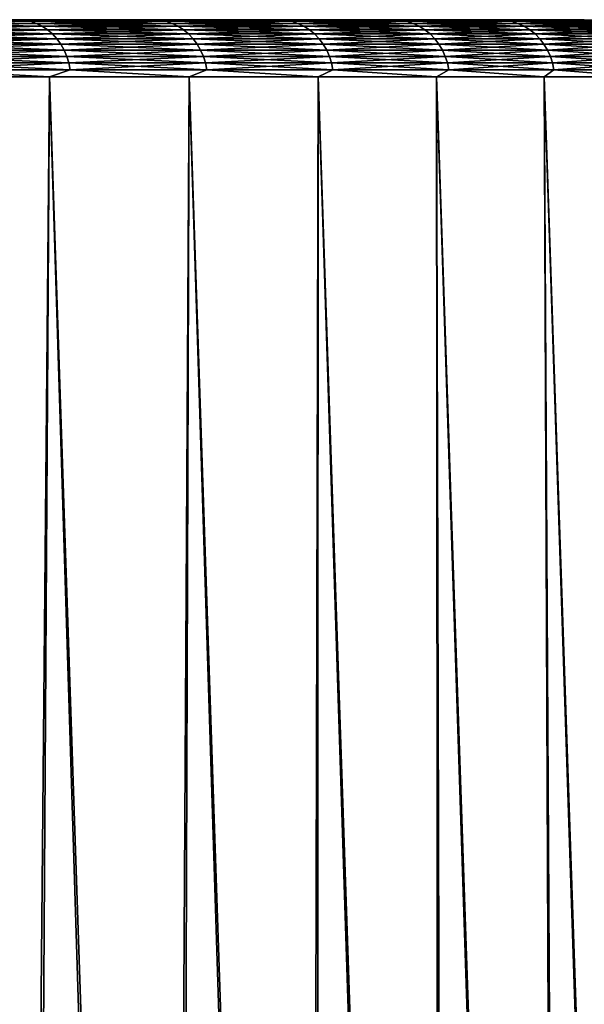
# Model space of a CAD drawing. Header units: millimetres. Extents: x -46 to 46, y -9 to 3208.
# Tile 330 of 401: x 40 to 43, y 6 to 11. Entities that reach past the tile are written whole.
import ezdxf

# ---------------------------------------------------------------- set-up
doc = ezdxf.new("R2010")
doc.units = ezdxf.units.MM
doc.header["$LTSCALE"] = 65.185185
for name, color, linetype in [('3', 7, 'CONTINUOUS'), ('4', 7, 'CONTINUOUS'), ('5', 7, 'CONTINUOUS'), ('6', 7, 'CONTINUOUS')]:
    doc.layers.add(name, color=color, linetype=linetype)

msp = doc.modelspace()

# ---------------------------------------------------------------- linework, layer by layer
at = {"layer": '3', "color": 7, "linetype": 'CONTINUOUS'}
for points in [[(40.1411, 10.7105, -20.3617), (39.9663, -8.4826, -22.1222), (39.3799, 10.7105, -21.7976), (40.1411, 10.7105, -20.3617)], [(40.7389, -8.4826, -20.6649), (39.9663, -8.4826, -22.1222), (40.1411, 10.7105, -20.3617), (40.7389, -8.4826, -20.6649)], [(40.8501, 10.7105, -18.8993), (40.7389, -8.4826, -20.6649), (40.1411, 10.7105, -20.3617), (40.8501, 10.7105, -18.8993)], [(41.4584, -8.4826, -19.1807), (40.7389, -8.4826, -20.6649), (40.8501, 10.7105, -18.8993), (41.4584, -8.4826, -19.1807)], [(41.5057, 10.7105, -17.4121), (41.4584, -8.4826, -19.1807), (40.8501, 10.7105, -18.8993), (41.5057, 10.7105, -17.4121)], [(42.1238, -8.4826, -17.6714), (41.4584, -8.4826, -19.1807), (41.5057, 10.7105, -17.4121), (42.1238, -8.4826, -17.6714)], [(42.1073, 10.7105, -15.9023), (42.1238, -8.4826, -17.6714), (41.5057, 10.7105, -17.4121), (42.1073, 10.7105, -15.9023)], [(42.7343, -8.4826, -16.1391), (42.1238, -8.4826, -17.6714), (42.1073, 10.7105, -15.9023), (42.7343, -8.4826, -16.1391)], [(42.654, 10.7105, -14.3718), (42.7343, -8.4826, -16.1391), (42.1073, 10.7105, -15.9023), (42.654, 10.7105, -14.3718)], [(43.2891, -8.4826, -14.5858), (42.7343, -8.4826, -16.1391), (42.654, 10.7105, -14.3718), (43.2891, -8.4826, -14.5858)], [(43.145, 10.7105, -12.8225), (43.2891, -8.4826, -14.5858), (42.654, 10.7105, -14.3718), (43.145, 10.7105, -12.8225)]]:
    msp.add_3dface(points, dxfattribs=at)
at = {"layer": '4', "color": 7, "linetype": 'CONTINUOUS'}
for points in [[(40.0201, -8.4826, 22.0246), (39.3799, 10.7105, 21.7976), (39.2032, -8.4826, 23.4478), (40.0201, -8.4826, 22.0246)], [(40.1411, 10.7105, 20.3617), (39.3799, 10.7105, 21.7976), (40.0201, -8.4826, 22.0246), (40.1411, 10.7105, 20.3617)], [(40.7854, -8.4826, 20.5729), (40.1411, 10.7105, 20.3617), (40.0201, -8.4826, 22.0246), (40.7854, -8.4826, 20.5729)], [(40.8501, 10.7105, 18.8993), (40.1411, 10.7105, 20.3617), (40.7854, -8.4826, 20.5729), (40.8501, 10.7105, 18.8993)], [(41.498, -8.4826, 19.0947), (40.8501, 10.7105, 18.8993), (40.7854, -8.4826, 20.5729), (41.498, -8.4826, 19.0947)], [(41.5057, 10.7105, 17.4121), (40.8501, 10.7105, 18.8993), (41.498, -8.4826, 19.0947), (41.5057, 10.7105, 17.4121)], [(42.1571, -8.4826, 17.5919), (41.5057, 10.7105, 17.4121), (41.498, -8.4826, 19.0947), (42.1571, -8.4826, 17.5919)], [(42.1073, 10.7105, 15.9023), (41.5057, 10.7105, 17.4121), (42.1571, -8.4826, 17.5919), (42.1073, 10.7105, 15.9023)], [(42.654, 10.7105, 14.3718), (42.1073, 10.7105, 15.9023), (42.7617, -8.4826, 16.0664), (42.654, 10.7105, 14.3718)], [(42.7617, -8.4826, 16.0664), (42.1073, 10.7105, 15.9023), (42.1571, -8.4826, 17.5919), (42.7617, -8.4826, 16.0664)], [(43.145, 10.7105, 12.8225), (42.654, 10.7105, 14.3718), (43.3112, -8.4826, 14.5201), (43.145, 10.7105, 12.8225)], [(43.3112, -8.4826, 14.5201), (42.654, 10.7105, 14.3718), (42.7617, -8.4826, 16.0664), (43.3112, -8.4826, 14.5201)]]:
    msp.add_3dface(points, dxfattribs=at)
at = {"layer": '5', "color": 7, "linetype": 'CONTINUOUS'}
for points in [[(40.0123, 10.998, 20.0288), (39.8739, 11, 20.2258), (39.272, 10.998, 21.4441), (40.0123, 10.998, 20.0288)], [(40.5781, 11, 18.7731), (39.8739, 11, 20.2258), (40.0123, 10.998, 20.0288), (40.5781, 11, 18.7731)], [(40.7017, 10.998, 18.5879), (40.5781, 11, 18.7731), (40.0123, 10.998, 20.0288), (40.7017, 10.998, 18.5879)], [(41.2294, 11, 17.2958), (40.5781, 11, 18.7731), (40.7017, 10.998, 18.5879), (41.2294, 11, 17.2958)], [(41.3392, 10.998, 17.1233), (41.2294, 11, 17.2958), (40.7017, 10.998, 18.5879), (41.3392, 10.998, 17.1233)], [(41.827, 11, 15.7961), (41.2294, 11, 17.2958), (41.3392, 10.998, 17.1233), (41.827, 11, 15.7961)], [(41.9241, 10.998, 15.6369), (41.827, 11, 15.7961), (41.3392, 10.998, 17.1233), (41.9241, 10.998, 15.6369)], [(42.37, 11, 14.2757), (41.827, 11, 15.7961), (41.9241, 10.998, 15.6369), (42.37, 11, 14.2757)], [(42.4555, 10.998, 14.1305), (42.37, 11, 14.2757), (41.9241, 10.998, 15.6369), (42.4555, 10.998, 14.1305)], [(42.8577, 11, 12.7367), (42.37, 11, 14.2757), (42.4555, 10.998, 14.1305), (42.8577, 11, 12.7367)], [(42.9328, 10.998, 12.6062), (42.8577, 11, 12.7367), (42.4555, 10.998, 14.1305), (42.9328, 10.998, 12.6062)], [(40.0123, 10.998, 20.0288), (39.272, 10.998, 21.4441), (40.0436, 10.9917, 20.0444), (40.0123, 10.998, 20.0288)], [(40.0436, 10.9917, 20.0444), (39.272, 10.998, 21.4441), (39.3026, 10.9917, 21.4609), (40.0436, 10.9917, 20.0444)], [(40.0436, 10.9917, 20.0444), (39.3026, 10.9917, 21.4609), (40.0739, 10.9815, 20.0596), (40.0436, 10.9917, 20.0444)], [(40.0739, 10.9815, 20.0596), (39.3026, 10.9917, 21.4609), (39.3324, 10.9815, 21.4771), (40.0739, 10.9815, 20.0596)], [(40.0739, 10.9815, 20.0596), (39.3324, 10.9815, 21.4771), (40.103, 10.9672, 20.0741), (40.0739, 10.9815, 20.0596)], [(40.103, 10.9672, 20.0741), (39.3324, 10.9815, 21.4771), (39.3609, 10.9672, 21.4927), (40.103, 10.9672, 20.0741)], [(40.103, 10.9672, 20.0741), (39.3609, 10.9672, 21.4927), (40.1303, 10.9493, 20.0878), (40.103, 10.9672, 20.0741)], [(40.1303, 10.9493, 20.0878), (39.3609, 10.9672, 21.4927), (39.3878, 10.9493, 21.5073), (40.1303, 10.9493, 20.0878)], [(40.7017, 10.998, 18.5879), (40.0123, 10.998, 20.0288), (40.7335, 10.9917, 18.6024), (40.7017, 10.998, 18.5879)], [(40.7335, 10.9917, 18.6024), (40.0123, 10.998, 20.0288), (40.0436, 10.9917, 20.0444), (40.7335, 10.9917, 18.6024)], [(40.7335, 10.9917, 18.6024), (40.0436, 10.9917, 20.0444), (40.7644, 10.9815, 18.6165), (40.7335, 10.9917, 18.6024)], [(40.7644, 10.9815, 18.6165), (40.0436, 10.9917, 20.0444), (40.0739, 10.9815, 20.0596), (40.7644, 10.9815, 18.6165)], [(40.7644, 10.9815, 18.6165), (40.0739, 10.9815, 20.0596), (40.7939, 10.9672, 18.6299), (40.7644, 10.9815, 18.6165)], [(40.7939, 10.9672, 18.6299), (40.0739, 10.9815, 20.0596), (40.103, 10.9672, 20.0741), (40.7939, 10.9672, 18.6299)], [(40.7939, 10.9672, 18.6299), (40.103, 10.9672, 20.0741), (40.8217, 10.9493, 18.6427), (40.7939, 10.9672, 18.6299)], [(40.8217, 10.9493, 18.6427), (40.103, 10.9672, 20.0741), (40.1303, 10.9493, 20.0878), (40.8217, 10.9493, 18.6427)], [(41.3392, 10.998, 17.1233), (40.7017, 10.998, 18.5879), (41.3715, 10.9917, 17.1366), (41.3392, 10.998, 17.1233)], [(41.3715, 10.9917, 17.1366), (40.7017, 10.998, 18.5879), (40.7335, 10.9917, 18.6024), (41.3715, 10.9917, 17.1366)], [(41.3715, 10.9917, 17.1366), (40.7335, 10.9917, 18.6024), (41.4028, 10.9815, 17.1496), (41.3715, 10.9917, 17.1366)], [(41.4028, 10.9815, 17.1496), (40.7335, 10.9917, 18.6024), (40.7644, 10.9815, 18.6165), (41.4028, 10.9815, 17.1496)], [(41.4028, 10.9815, 17.1496), (40.7644, 10.9815, 18.6165), (41.4329, 10.9672, 17.162), (41.4028, 10.9815, 17.1496)], [(41.4329, 10.9672, 17.162), (40.7644, 10.9815, 18.6165), (40.7939, 10.9672, 18.6299), (41.4329, 10.9672, 17.162)], [(41.4329, 10.9672, 17.162), (40.7939, 10.9672, 18.6299), (41.4611, 10.9493, 17.1738), (41.4329, 10.9672, 17.162)], [(41.4611, 10.9493, 17.1738), (40.7939, 10.9672, 18.6299), (40.8217, 10.9493, 18.6427), (41.4611, 10.9493, 17.1738)], [(41.9241, 10.998, 15.6369), (41.3392, 10.998, 17.1233), (41.9568, 10.9917, 15.6491), (41.9241, 10.998, 15.6369)], [(41.9568, 10.9917, 15.6491), (41.3392, 10.998, 17.1233), (41.3715, 10.9917, 17.1366), (41.9568, 10.9917, 15.6491)], [(41.9568, 10.9917, 15.6491), (41.3715, 10.9917, 17.1366), (41.9886, 10.9815, 15.6609), (41.9568, 10.9917, 15.6491)], [(41.9886, 10.9815, 15.6609), (41.3715, 10.9917, 17.1366), (41.4028, 10.9815, 17.1496), (41.9886, 10.9815, 15.6609)], [(41.9886, 10.9815, 15.6609), (41.4028, 10.9815, 17.1496), (42.019, 10.9672, 15.6723), (41.9886, 10.9815, 15.6609)], [(42.019, 10.9672, 15.6723), (41.4028, 10.9815, 17.1496), (41.4329, 10.9672, 17.162), (42.019, 10.9672, 15.6723)], [(42.019, 10.9672, 15.6723), (41.4329, 10.9672, 17.162), (42.0477, 10.9493, 15.683), (42.019, 10.9672, 15.6723)], [(42.0477, 10.9493, 15.683), (41.4329, 10.9672, 17.162), (41.4611, 10.9493, 17.1738), (42.0477, 10.9493, 15.683)], [(42.4555, 10.998, 14.1305), (41.9241, 10.998, 15.6369), (42.4886, 10.9917, 14.1416), (42.4555, 10.998, 14.1305)], [(42.4886, 10.9917, 14.1416), (41.9241, 10.998, 15.6369), (41.9568, 10.9917, 15.6491), (42.4886, 10.9917, 14.1416)], [(42.4886, 10.9917, 14.1416), (41.9568, 10.9917, 15.6491), (42.5208, 10.9815, 14.1523), (42.4886, 10.9917, 14.1416)], [(42.5208, 10.9815, 14.1523), (41.9568, 10.9917, 15.6491), (41.9886, 10.9815, 15.6609), (42.5208, 10.9815, 14.1523)], [(42.5208, 10.9815, 14.1523), (41.9886, 10.9815, 15.6609), (42.5516, 10.9672, 14.1625), (42.5208, 10.9815, 14.1523)], [(42.5516, 10.9672, 14.1625), (41.9886, 10.9815, 15.6609), (42.019, 10.9672, 15.6723), (42.5516, 10.9672, 14.1625)], [(42.5516, 10.9672, 14.1625), (42.019, 10.9672, 15.6723), (42.5806, 10.9493, 14.1722), (42.5516, 10.9672, 14.1625)], [(42.5806, 10.9493, 14.1722), (42.019, 10.9672, 15.6723), (42.0477, 10.9493, 15.683), (42.5806, 10.9493, 14.1722)], [(42.9328, 10.998, 12.6062), (42.4555, 10.998, 14.1305), (42.9663, 10.9917, 12.616), (42.9328, 10.998, 12.6062)], [(42.9663, 10.9917, 12.616), (42.4555, 10.998, 14.1305), (42.4886, 10.9917, 14.1416), (42.9663, 10.9917, 12.616)], [(42.9663, 10.9917, 12.616), (42.4886, 10.9917, 14.1416), (42.9988, 10.9815, 12.6256), (42.9663, 10.9917, 12.616)], [(42.9988, 10.9815, 12.6256), (42.4886, 10.9917, 14.1416), (42.5208, 10.9815, 14.1523), (42.9988, 10.9815, 12.6256)], [(42.9988, 10.9815, 12.6256), (42.5208, 10.9815, 14.1523), (43.03, 10.9672, 12.6347), (42.9988, 10.9815, 12.6256)], [(43.03, 10.9672, 12.6347), (42.5208, 10.9815, 14.1523), (42.5516, 10.9672, 14.1625), (43.03, 10.9672, 12.6347)], [(43.03, 10.9672, 12.6347), (42.5516, 10.9672, 14.1625), (43.0593, 10.9493, 12.6434), (43.03, 10.9672, 12.6347)], [(43.0593, 10.9493, 12.6434), (42.5516, 10.9672, 14.1625), (42.5806, 10.9493, 14.1722), (43.0593, 10.9493, 12.6434)], [(40.1303, 10.9493, 20.0878), (39.3878, 10.9493, 21.5073), (40.1556, 10.9279, 20.1004), (40.1303, 10.9493, 20.0878)], [(40.1556, 10.9279, 20.1004), (39.3878, 10.9493, 21.5073), (39.4125, 10.9279, 21.5209), (40.1556, 10.9279, 20.1004)], [(40.1556, 10.9279, 20.1004), (39.4125, 10.9279, 21.5209), (40.1784, 10.9033, 20.1119), (40.1556, 10.9279, 20.1004)], [(40.1784, 10.9033, 20.1119), (39.4125, 10.9279, 21.5209), (39.4349, 10.9033, 21.5331), (40.1784, 10.9033, 20.1119)], [(40.1784, 10.9033, 20.1119), (39.4349, 10.9033, 21.5331), (40.1985, 10.8758, 20.1219), (40.1784, 10.9033, 20.1119)], [(40.1985, 10.8758, 20.1219), (39.4349, 10.9033, 21.5331), (39.4546, 10.8758, 21.5439), (40.1985, 10.8758, 20.1219)], [(40.8217, 10.9493, 18.6427), (40.1303, 10.9493, 20.0878), (40.8474, 10.9279, 18.6544), (40.8217, 10.9493, 18.6427)], [(40.8474, 10.9279, 18.6544), (40.1303, 10.9493, 20.0878), (40.1556, 10.9279, 20.1004), (40.8474, 10.9279, 18.6544)], [(40.8474, 10.9279, 18.6544), (40.1556, 10.9279, 20.1004), (40.8706, 10.9033, 18.665), (40.8474, 10.9279, 18.6544)], [(40.8706, 10.9033, 18.665), (40.1556, 10.9279, 20.1004), (40.1784, 10.9033, 20.1119), (40.8706, 10.9033, 18.665)], [(40.8706, 10.9033, 18.665), (40.1784, 10.9033, 20.1119), (40.891, 10.8758, 18.6743), (40.8706, 10.9033, 18.665)], [(40.891, 10.8758, 18.6743), (40.1784, 10.9033, 20.1119), (40.1985, 10.8758, 20.1219), (40.891, 10.8758, 18.6743)], [(41.4611, 10.9493, 17.1738), (40.8217, 10.9493, 18.6427), (41.4872, 10.9279, 17.1846), (41.4611, 10.9493, 17.1738)], [(41.4872, 10.9279, 17.1846), (40.8217, 10.9493, 18.6427), (40.8474, 10.9279, 18.6544), (41.4872, 10.9279, 17.1846)], [(41.4872, 10.9279, 17.1846), (40.8474, 10.9279, 18.6544), (41.5108, 10.9033, 17.1943), (41.4872, 10.9279, 17.1846)], [(41.5108, 10.9033, 17.1943), (40.8474, 10.9279, 18.6544), (40.8706, 10.9033, 18.665), (41.5108, 10.9033, 17.1943)], [(41.5108, 10.9033, 17.1943), (40.8706, 10.9033, 18.665), (41.5315, 10.8758, 17.2029), (41.5108, 10.9033, 17.1943)], [(41.5315, 10.8758, 17.2029), (40.8706, 10.9033, 18.665), (40.891, 10.8758, 18.6743), (41.5315, 10.8758, 17.2029)], [(42.0477, 10.9493, 15.683), (41.4611, 10.9493, 17.1738), (42.0741, 10.9279, 15.6928), (42.0477, 10.9493, 15.683)], [(42.0741, 10.9279, 15.6928), (41.4611, 10.9493, 17.1738), (41.4872, 10.9279, 17.1846), (42.0741, 10.9279, 15.6928)], [(42.0741, 10.9279, 15.6928), (41.4872, 10.9279, 17.1846), (42.098, 10.9033, 15.7018), (42.0741, 10.9279, 15.6928)], [(42.098, 10.9033, 15.7018), (41.4872, 10.9279, 17.1846), (41.5108, 10.9033, 17.1943), (42.098, 10.9033, 15.7018)], [(42.098, 10.9033, 15.7018), (41.5108, 10.9033, 17.1943), (42.1191, 10.8758, 15.7096), (42.098, 10.9033, 15.7018)], [(42.1191, 10.8758, 15.7096), (41.5108, 10.9033, 17.1943), (41.5315, 10.8758, 17.2029), (42.1191, 10.8758, 15.7096)], [(42.5806, 10.9493, 14.1722), (42.0477, 10.9493, 15.683), (42.6074, 10.9279, 14.1811), (42.5806, 10.9493, 14.1722)], [(42.6074, 10.9279, 14.1811), (42.0477, 10.9493, 15.683), (42.0741, 10.9279, 15.6928), (42.6074, 10.9279, 14.1811)], [(42.6074, 10.9279, 14.1811), (42.0741, 10.9279, 15.6928), (42.6316, 10.9033, 14.1892), (42.6074, 10.9279, 14.1811)], [(42.6316, 10.9033, 14.1892), (42.0741, 10.9279, 15.6928), (42.098, 10.9033, 15.7018), (42.6316, 10.9033, 14.1892)], [(42.6316, 10.9033, 14.1892), (42.098, 10.9033, 15.7018), (42.6529, 10.8758, 14.1963), (42.6316, 10.9033, 14.1892)], [(42.6529, 10.8758, 14.1963), (42.098, 10.9033, 15.7018), (42.1191, 10.8758, 15.7096), (42.6529, 10.8758, 14.1963)], [(43.0593, 10.9493, 12.6434), (42.5806, 10.9493, 14.1722), (43.0864, 10.9279, 12.6513), (43.0593, 10.9493, 12.6434)], [(43.0864, 10.9279, 12.6513), (42.5806, 10.9493, 14.1722), (42.6074, 10.9279, 14.1811), (43.0864, 10.9279, 12.6513)], [(43.0864, 10.9279, 12.6513), (42.6074, 10.9279, 14.1811), (43.1109, 10.9033, 12.6585), (43.0864, 10.9279, 12.6513)], [(43.1109, 10.9033, 12.6585), (42.6074, 10.9279, 14.1811), (42.6316, 10.9033, 14.1892), (43.1109, 10.9033, 12.6585)], [(43.1109, 10.9033, 12.6585), (42.6316, 10.9033, 14.1892), (43.1325, 10.8758, 12.6648), (43.1109, 10.9033, 12.6585)], [(43.1325, 10.8758, 12.6648), (42.6316, 10.9033, 14.1892), (42.6529, 10.8758, 14.1963), (43.1325, 10.8758, 12.6648)], [(40.1985, 10.8758, 20.1219), (39.4546, 10.8758, 21.5439), (40.2155, 10.8459, 20.1304), (40.1985, 10.8758, 20.1219)], [(40.2155, 10.8459, 20.1304), (39.4546, 10.8758, 21.5439), (39.4714, 10.8459, 21.553), (40.2155, 10.8459, 20.1304)], [(40.891, 10.8758, 18.6743), (40.1985, 10.8758, 20.1219), (40.9084, 10.8459, 18.6822), (40.891, 10.8758, 18.6743)], [(40.9084, 10.8459, 18.6822), (40.1985, 10.8758, 20.1219), (40.2155, 10.8459, 20.1304), (40.9084, 10.8459, 18.6822)], [(41.5315, 10.8758, 17.2029), (40.891, 10.8758, 18.6743), (41.5491, 10.8459, 17.2102), (41.5315, 10.8758, 17.2029)], [(41.5491, 10.8459, 17.2102), (40.891, 10.8758, 18.6743), (40.9084, 10.8459, 18.6822), (41.5491, 10.8459, 17.2102)], [(42.1191, 10.8758, 15.7096), (41.5315, 10.8758, 17.2029), (42.1369, 10.8459, 15.7163), (42.1191, 10.8758, 15.7096)], [(42.1369, 10.8459, 15.7163), (41.5315, 10.8758, 17.2029), (41.5491, 10.8459, 17.2102), (42.1369, 10.8459, 15.7163)], [(42.6529, 10.8758, 14.1963), (42.1191, 10.8758, 15.7096), (42.671, 10.8459, 14.2023), (42.6529, 10.8758, 14.1963)], [(42.671, 10.8459, 14.2023), (42.1191, 10.8758, 15.7096), (42.1369, 10.8459, 15.7163), (42.671, 10.8459, 14.2023)], [(43.1325, 10.8758, 12.6648), (42.6529, 10.8758, 14.1963), (43.1507, 10.8459, 12.6702), (43.1325, 10.8758, 12.6648)], [(43.1507, 10.8459, 12.6702), (42.6529, 10.8758, 14.1963), (42.671, 10.8459, 14.2023), (43.1507, 10.8459, 12.6702)], [(40.2155, 10.8459, 20.1304), (39.4714, 10.8459, 21.553), (40.2292, 10.8139, 20.1373), (40.2155, 10.8459, 20.1304)], [(40.2292, 10.8139, 20.1373), (39.4714, 10.8459, 21.553), (39.4849, 10.8139, 21.5604), (40.2292, 10.8139, 20.1373)], [(40.2292, 10.8139, 20.1373), (39.4849, 10.8139, 21.5604), (40.2395, 10.7804, 20.1425), (40.2292, 10.8139, 20.1373)], [(40.2395, 10.7804, 20.1425), (39.4849, 10.8139, 21.5604), (39.495, 10.7804, 21.5659), (40.2395, 10.7804, 20.1425)], [(40.9084, 10.8459, 18.6822), (40.2155, 10.8459, 20.1304), (40.9224, 10.8139, 18.6886), (40.9084, 10.8459, 18.6822)], [(40.9224, 10.8139, 18.6886), (40.2155, 10.8459, 20.1304), (40.2292, 10.8139, 20.1373), (40.9224, 10.8139, 18.6886)], [(40.9224, 10.8139, 18.6886), (40.2292, 10.8139, 20.1373), (40.9328, 10.7804, 18.6934), (40.9224, 10.8139, 18.6886)], [(40.9328, 10.7804, 18.6934), (40.2292, 10.8139, 20.1373), (40.2395, 10.7804, 20.1425), (40.9328, 10.7804, 18.6934)], [(41.5491, 10.8459, 17.2102), (40.9084, 10.8459, 18.6822), (41.5633, 10.8139, 17.2161), (41.5491, 10.8459, 17.2102)], [(41.5633, 10.8139, 17.2161), (40.9084, 10.8459, 18.6822), (40.9224, 10.8139, 18.6886), (41.5633, 10.8139, 17.2161)], [(41.5633, 10.8139, 17.2161), (40.9224, 10.8139, 18.6886), (41.5739, 10.7804, 17.2205), (41.5633, 10.8139, 17.2161)], [(41.5739, 10.7804, 17.2205), (40.9224, 10.8139, 18.6886), (40.9328, 10.7804, 18.6934), (41.5739, 10.7804, 17.2205)], [(42.1369, 10.8459, 15.7163), (41.5491, 10.8459, 17.2102), (42.1513, 10.8139, 15.7216), (42.1369, 10.8459, 15.7163)], [(42.1513, 10.8139, 15.7216), (41.5491, 10.8459, 17.2102), (41.5633, 10.8139, 17.2161), (42.1513, 10.8139, 15.7216)], [(42.1513, 10.8139, 15.7216), (41.5633, 10.8139, 17.2161), (42.1621, 10.7804, 15.7257), (42.1513, 10.8139, 15.7216)], [(42.1621, 10.7804, 15.7257), (41.5633, 10.8139, 17.2161), (41.5739, 10.7804, 17.2205), (42.1621, 10.7804, 15.7257)], [(42.671, 10.8459, 14.2023), (42.1369, 10.8459, 15.7163), (42.6856, 10.8139, 14.2071), (42.671, 10.8459, 14.2023)], [(42.6856, 10.8139, 14.2071), (42.1369, 10.8459, 15.7163), (42.1513, 10.8139, 15.7216), (42.6856, 10.8139, 14.2071)], [(42.6856, 10.8139, 14.2071), (42.1513, 10.8139, 15.7216), (42.6965, 10.7804, 14.2108), (42.6856, 10.8139, 14.2071)], [(42.6965, 10.7804, 14.2108), (42.1513, 10.8139, 15.7216), (42.1621, 10.7804, 15.7257), (42.6965, 10.7804, 14.2108)], [(43.1507, 10.8459, 12.6702), (42.671, 10.8459, 14.2023), (43.1655, 10.8139, 12.6745), (43.1507, 10.8459, 12.6702)], [(43.1655, 10.8139, 12.6745), (42.671, 10.8459, 14.2023), (42.6856, 10.8139, 14.2071), (43.1655, 10.8139, 12.6745)], [(43.1655, 10.8139, 12.6745), (42.6856, 10.8139, 14.2071), (43.1765, 10.7804, 12.6778), (43.1655, 10.8139, 12.6745)], [(43.1765, 10.7804, 12.6778), (42.6856, 10.8139, 14.2071), (42.6965, 10.7804, 14.2108), (43.1765, 10.7804, 12.6778)], [(40.2395, 10.7804, 20.1425), (39.495, 10.7804, 21.5659), (40.2462, 10.7457, 20.1458), (40.2395, 10.7804, 20.1425)], [(40.2462, 10.7457, 20.1458), (39.495, 10.7804, 21.5659), (39.5015, 10.7457, 21.5695), (40.2462, 10.7457, 20.1458)], [(40.9328, 10.7804, 18.6934), (40.2395, 10.7804, 20.1425), (40.9396, 10.7457, 18.6965), (40.9328, 10.7804, 18.6934)], [(40.9396, 10.7457, 18.6965), (40.2395, 10.7804, 20.1425), (40.2462, 10.7457, 20.1458), (40.9396, 10.7457, 18.6965)], [(41.5739, 10.7804, 17.2205), (40.9328, 10.7804, 18.6934), (41.5808, 10.7457, 17.2234), (41.5739, 10.7804, 17.2205)], [(41.5808, 10.7457, 17.2234), (40.9328, 10.7804, 18.6934), (40.9396, 10.7457, 18.6965), (41.5808, 10.7457, 17.2234)], [(42.1621, 10.7804, 15.7257), (41.5739, 10.7804, 17.2205), (42.1691, 10.7457, 15.7283), (42.1621, 10.7804, 15.7257)], [(42.1691, 10.7457, 15.7283), (41.5739, 10.7804, 17.2205), (41.5808, 10.7457, 17.2234), (42.1691, 10.7457, 15.7283)], [(42.6965, 10.7804, 14.2108), (42.1621, 10.7804, 15.7257), (42.7036, 10.7457, 14.2131), (42.6965, 10.7804, 14.2108)], [(42.7036, 10.7457, 14.2131), (42.1621, 10.7804, 15.7257), (42.1691, 10.7457, 15.7283), (42.7036, 10.7457, 14.2131)], [(43.1765, 10.7804, 12.6778), (42.6965, 10.7804, 14.2108), (43.1837, 10.7457, 12.6799), (43.1765, 10.7804, 12.6778)], [(43.1837, 10.7457, 12.6799), (42.6965, 10.7804, 14.2108), (42.7036, 10.7457, 14.2131), (43.1837, 10.7457, 12.6799)], [(39.3799, 10.7105, 21.7976), (40.1411, 10.7105, 20.3617), (39.5015, 10.7457, 21.5695), (39.3799, 10.7105, 21.7976)], [(40.1411, 10.7105, 20.3617), (40.2462, 10.7457, 20.1458), (39.5015, 10.7457, 21.5695), (40.1411, 10.7105, 20.3617)], [(40.1411, 10.7105, 20.3617), (40.8501, 10.7105, 18.8993), (40.2462, 10.7457, 20.1458), (40.1411, 10.7105, 20.3617)], [(40.8501, 10.7105, 18.8993), (40.9396, 10.7457, 18.6965), (40.2462, 10.7457, 20.1458), (40.8501, 10.7105, 18.8993)], [(40.8501, 10.7105, 18.8993), (41.5057, 10.7105, 17.4121), (40.9396, 10.7457, 18.6965), (40.8501, 10.7105, 18.8993)], [(41.5057, 10.7105, 17.4121), (41.5808, 10.7457, 17.2234), (40.9396, 10.7457, 18.6965), (41.5057, 10.7105, 17.4121)], [(41.5057, 10.7105, 17.4121), (42.1073, 10.7105, 15.9023), (41.5808, 10.7457, 17.2234), (41.5057, 10.7105, 17.4121)], [(42.1073, 10.7105, 15.9023), (42.1691, 10.7457, 15.7283), (41.5808, 10.7457, 17.2234), (42.1073, 10.7105, 15.9023)], [(42.1073, 10.7105, 15.9023), (42.654, 10.7105, 14.3718), (42.1691, 10.7457, 15.7283), (42.1073, 10.7105, 15.9023)], [(42.654, 10.7105, 14.3718), (42.7036, 10.7457, 14.2131), (42.1691, 10.7457, 15.7283), (42.654, 10.7105, 14.3718)], [(42.654, 10.7105, 14.3718), (43.145, 10.7105, 12.8225), (42.7036, 10.7457, 14.2131), (42.654, 10.7105, 14.3718)], [(43.145, 10.7105, 12.8225), (43.1837, 10.7457, 12.6799), (42.7036, 10.7457, 14.2131), (43.145, 10.7105, 12.8225)]]:
    msp.add_3dface(points, dxfattribs=at)
at = {"layer": '6', "color": 7, "linetype": 'CONTINUOUS'}
for points in [[(39.272, 10.998, -21.4441), (39.8739, 11, -20.2258), (40.0123, 10.998, -20.0288), (39.272, 10.998, -21.4441)], [(39.8739, 11, -20.2258), (40.5781, 11, -18.7731), (40.0123, 10.998, -20.0288), (39.8739, 11, -20.2258)], [(40.0123, 10.998, -20.0288), (40.5781, 11, -18.7731), (40.7017, 10.998, -18.5879), (40.0123, 10.998, -20.0288)], [(40.5781, 11, -18.7731), (41.2294, 11, -17.2958), (40.7017, 10.998, -18.5879), (40.5781, 11, -18.7731)], [(40.7017, 10.998, -18.5879), (41.2294, 11, -17.2958), (41.3392, 10.998, -17.1233), (40.7017, 10.998, -18.5879)], [(41.2294, 11, -17.2958), (41.827, 11, -15.7961), (41.3392, 10.998, -17.1233), (41.2294, 11, -17.2958)], [(41.3392, 10.998, -17.1233), (41.827, 11, -15.7961), (41.9241, 10.998, -15.6369), (41.3392, 10.998, -17.1233)], [(41.827, 11, -15.7961), (42.37, 11, -14.2757), (41.9241, 10.998, -15.6369), (41.827, 11, -15.7961)], [(41.9241, 10.998, -15.6369), (42.37, 11, -14.2757), (42.4555, 10.998, -14.1305), (41.9241, 10.998, -15.6369)], [(42.37, 11, -14.2757), (42.8577, 11, -12.7367), (42.4555, 10.998, -14.1305), (42.37, 11, -14.2757)], [(42.4555, 10.998, -14.1305), (42.8577, 11, -12.7367), (42.9328, 10.998, -12.6062), (42.4555, 10.998, -14.1305)], [(42.8577, 11, -12.7367), (43.2896, 11, -11.1812), (42.9328, 10.998, -12.6062), (42.8577, 11, -12.7367)], [(39.272, 10.998, -21.4441), (40.0123, 10.998, -20.0288), (39.3026, 10.9917, -21.4609), (39.272, 10.998, -21.4441)], [(39.3026, 10.9917, -21.4609), (40.0123, 10.998, -20.0288), (40.0436, 10.9917, -20.0444), (39.3026, 10.9917, -21.4609)], [(39.3026, 10.9917, -21.4609), (40.0436, 10.9917, -20.0444), (39.3324, 10.9815, -21.4771), (39.3026, 10.9917, -21.4609)], [(39.3324, 10.9815, -21.4771), (40.0436, 10.9917, -20.0444), (40.0739, 10.9815, -20.0596), (39.3324, 10.9815, -21.4771)], [(39.3324, 10.9815, -21.4771), (40.0739, 10.9815, -20.0596), (39.3609, 10.9672, -21.4927), (39.3324, 10.9815, -21.4771)], [(39.3609, 10.9672, -21.4927), (40.0739, 10.9815, -20.0596), (40.103, 10.9672, -20.0741), (39.3609, 10.9672, -21.4927)], [(39.3609, 10.9672, -21.4927), (40.103, 10.9672, -20.0741), (39.3878, 10.9493, -21.5073), (39.3609, 10.9672, -21.4927)], [(39.3878, 10.9493, -21.5073), (40.103, 10.9672, -20.0741), (40.1303, 10.9493, -20.0878), (39.3878, 10.9493, -21.5073)], [(40.0123, 10.998, -20.0288), (40.7017, 10.998, -18.5879), (40.0436, 10.9917, -20.0444), (40.0123, 10.998, -20.0288)], [(40.0436, 10.9917, -20.0444), (40.7017, 10.998, -18.5879), (40.7335, 10.9917, -18.6024), (40.0436, 10.9917, -20.0444)], [(40.0436, 10.9917, -20.0444), (40.7335, 10.9917, -18.6024), (40.0739, 10.9815, -20.0596), (40.0436, 10.9917, -20.0444)], [(40.0739, 10.9815, -20.0596), (40.7335, 10.9917, -18.6024), (40.7644, 10.9815, -18.6165), (40.0739, 10.9815, -20.0596)], [(40.0739, 10.9815, -20.0596), (40.7644, 10.9815, -18.6165), (40.103, 10.9672, -20.0741), (40.0739, 10.9815, -20.0596)], [(40.103, 10.9672, -20.0741), (40.7644, 10.9815, -18.6165), (40.7939, 10.9672, -18.6299), (40.103, 10.9672, -20.0741)], [(40.103, 10.9672, -20.0741), (40.7939, 10.9672, -18.6299), (40.1303, 10.9493, -20.0878), (40.103, 10.9672, -20.0741)], [(40.1303, 10.9493, -20.0878), (40.7939, 10.9672, -18.6299), (40.8217, 10.9493, -18.6427), (40.1303, 10.9493, -20.0878)], [(40.7017, 10.998, -18.5879), (41.3392, 10.998, -17.1233), (40.7335, 10.9917, -18.6024), (40.7017, 10.998, -18.5879)], [(40.7335, 10.9917, -18.6024), (41.3392, 10.998, -17.1233), (41.3715, 10.9917, -17.1366), (40.7335, 10.9917, -18.6024)], [(40.7335, 10.9917, -18.6024), (41.3715, 10.9917, -17.1366), (40.7644, 10.9815, -18.6165), (40.7335, 10.9917, -18.6024)], [(40.7644, 10.9815, -18.6165), (41.3715, 10.9917, -17.1366), (41.4028, 10.9815, -17.1496), (40.7644, 10.9815, -18.6165)], [(40.7644, 10.9815, -18.6165), (41.4028, 10.9815, -17.1496), (40.7939, 10.9672, -18.6299), (40.7644, 10.9815, -18.6165)], [(40.7939, 10.9672, -18.6299), (41.4028, 10.9815, -17.1496), (41.4329, 10.9672, -17.162), (40.7939, 10.9672, -18.6299)], [(40.7939, 10.9672, -18.6299), (41.4329, 10.9672, -17.162), (40.8217, 10.9493, -18.6427), (40.7939, 10.9672, -18.6299)], [(40.8217, 10.9493, -18.6427), (41.4329, 10.9672, -17.162), (41.4611, 10.9493, -17.1738), (40.8217, 10.9493, -18.6427)], [(41.3392, 10.998, -17.1233), (41.9241, 10.998, -15.6369), (41.3715, 10.9917, -17.1366), (41.3392, 10.998, -17.1233)], [(41.3715, 10.9917, -17.1366), (41.9241, 10.998, -15.6369), (41.9568, 10.9917, -15.6491), (41.3715, 10.9917, -17.1366)], [(41.3715, 10.9917, -17.1366), (41.9568, 10.9917, -15.6491), (41.4028, 10.9815, -17.1496), (41.3715, 10.9917, -17.1366)], [(41.4028, 10.9815, -17.1496), (41.9568, 10.9917, -15.6491), (41.9886, 10.9815, -15.6609), (41.4028, 10.9815, -17.1496)], [(41.4028, 10.9815, -17.1496), (41.9886, 10.9815, -15.6609), (41.4329, 10.9672, -17.162), (41.4028, 10.9815, -17.1496)], [(41.4329, 10.9672, -17.162), (41.9886, 10.9815, -15.6609), (42.019, 10.9672, -15.6723), (41.4329, 10.9672, -17.162)], [(41.4329, 10.9672, -17.162), (42.019, 10.9672, -15.6723), (41.4611, 10.9493, -17.1738), (41.4329, 10.9672, -17.162)], [(41.4611, 10.9493, -17.1738), (42.019, 10.9672, -15.6723), (42.0477, 10.9493, -15.683), (41.4611, 10.9493, -17.1738)], [(41.9241, 10.998, -15.6369), (42.4555, 10.998, -14.1305), (41.9568, 10.9917, -15.6491), (41.9241, 10.998, -15.6369)], [(41.9568, 10.9917, -15.6491), (42.4555, 10.998, -14.1305), (42.4886, 10.9917, -14.1416), (41.9568, 10.9917, -15.6491)], [(41.9568, 10.9917, -15.6491), (42.4886, 10.9917, -14.1416), (41.9886, 10.9815, -15.6609), (41.9568, 10.9917, -15.6491)], [(41.9886, 10.9815, -15.6609), (42.4886, 10.9917, -14.1416), (42.5208, 10.9815, -14.1523), (41.9886, 10.9815, -15.6609)], [(41.9886, 10.9815, -15.6609), (42.5208, 10.9815, -14.1523), (42.019, 10.9672, -15.6723), (41.9886, 10.9815, -15.6609)], [(42.019, 10.9672, -15.6723), (42.5208, 10.9815, -14.1523), (42.5516, 10.9672, -14.1625), (42.019, 10.9672, -15.6723)], [(42.019, 10.9672, -15.6723), (42.5516, 10.9672, -14.1625), (42.0477, 10.9493, -15.683), (42.019, 10.9672, -15.6723)], [(42.0477, 10.9493, -15.683), (42.5516, 10.9672, -14.1625), (42.5806, 10.9493, -14.1722), (42.0477, 10.9493, -15.683)], [(42.4555, 10.998, -14.1305), (42.9328, 10.998, -12.6062), (42.4886, 10.9917, -14.1416), (42.4555, 10.998, -14.1305)], [(42.4886, 10.9917, -14.1416), (42.9328, 10.998, -12.6062), (42.9663, 10.9917, -12.616), (42.4886, 10.9917, -14.1416)], [(42.4886, 10.9917, -14.1416), (42.9663, 10.9917, -12.616), (42.5208, 10.9815, -14.1523), (42.4886, 10.9917, -14.1416)], [(42.5208, 10.9815, -14.1523), (42.9663, 10.9917, -12.616), (42.9988, 10.9815, -12.6256), (42.5208, 10.9815, -14.1523)], [(42.5208, 10.9815, -14.1523), (42.9988, 10.9815, -12.6256), (42.5516, 10.9672, -14.1625), (42.5208, 10.9815, -14.1523)], [(42.5516, 10.9672, -14.1625), (42.9988, 10.9815, -12.6256), (43.03, 10.9672, -12.6347), (42.5516, 10.9672, -14.1625)], [(42.5516, 10.9672, -14.1625), (43.03, 10.9672, -12.6347), (42.5806, 10.9493, -14.1722), (42.5516, 10.9672, -14.1625)], [(42.5806, 10.9493, -14.1722), (43.03, 10.9672, -12.6347), (43.0593, 10.9493, -12.6434), (42.5806, 10.9493, -14.1722)], [(39.3878, 10.9493, -21.5073), (40.1303, 10.9493, -20.0878), (39.4125, 10.9279, -21.5209), (39.3878, 10.9493, -21.5073)], [(39.4125, 10.9279, -21.5209), (40.1303, 10.9493, -20.0878), (40.1556, 10.9279, -20.1004), (39.4125, 10.9279, -21.5209)], [(39.4125, 10.9279, -21.5209), (40.1556, 10.9279, -20.1004), (39.4349, 10.9033, -21.5331), (39.4125, 10.9279, -21.5209)], [(39.4349, 10.9033, -21.5331), (40.1556, 10.9279, -20.1004), (40.1784, 10.9033, -20.1119), (39.4349, 10.9033, -21.5331)], [(39.4349, 10.9033, -21.5331), (40.1784, 10.9033, -20.1119), (39.4546, 10.8758, -21.5439), (39.4349, 10.9033, -21.5331)], [(39.4546, 10.8758, -21.5439), (40.1784, 10.9033, -20.1119), (40.1985, 10.8758, -20.1219), (39.4546, 10.8758, -21.5439)], [(40.1303, 10.9493, -20.0878), (40.8217, 10.9493, -18.6427), (40.1556, 10.9279, -20.1004), (40.1303, 10.9493, -20.0878)], [(40.1556, 10.9279, -20.1004), (40.8217, 10.9493, -18.6427), (40.8474, 10.9279, -18.6544), (40.1556, 10.9279, -20.1004)], [(40.1556, 10.9279, -20.1004), (40.8474, 10.9279, -18.6544), (40.1784, 10.9033, -20.1119), (40.1556, 10.9279, -20.1004)], [(40.1784, 10.9033, -20.1119), (40.8474, 10.9279, -18.6544), (40.8706, 10.9033, -18.665), (40.1784, 10.9033, -20.1119)], [(40.1784, 10.9033, -20.1119), (40.8706, 10.9033, -18.665), (40.1985, 10.8758, -20.1219), (40.1784, 10.9033, -20.1119)], [(40.1985, 10.8758, -20.1219), (40.8706, 10.9033, -18.665), (40.891, 10.8758, -18.6743), (40.1985, 10.8758, -20.1219)], [(40.8217, 10.9493, -18.6427), (41.4611, 10.9493, -17.1738), (40.8474, 10.9279, -18.6544), (40.8217, 10.9493, -18.6427)], [(40.8474, 10.9279, -18.6544), (41.4611, 10.9493, -17.1738), (41.4872, 10.9279, -17.1846), (40.8474, 10.9279, -18.6544)], [(40.8474, 10.9279, -18.6544), (41.4872, 10.9279, -17.1846), (40.8706, 10.9033, -18.665), (40.8474, 10.9279, -18.6544)], [(40.8706, 10.9033, -18.665), (41.4872, 10.9279, -17.1846), (41.5108, 10.9033, -17.1943), (40.8706, 10.9033, -18.665)], [(40.8706, 10.9033, -18.665), (41.5108, 10.9033, -17.1943), (40.891, 10.8758, -18.6743), (40.8706, 10.9033, -18.665)], [(40.891, 10.8758, -18.6743), (41.5108, 10.9033, -17.1943), (41.5315, 10.8758, -17.2029), (40.891, 10.8758, -18.6743)], [(41.4611, 10.9493, -17.1738), (42.0477, 10.9493, -15.683), (41.4872, 10.9279, -17.1846), (41.4611, 10.9493, -17.1738)], [(41.4872, 10.9279, -17.1846), (42.0477, 10.9493, -15.683), (42.0741, 10.9279, -15.6928), (41.4872, 10.9279, -17.1846)], [(41.4872, 10.9279, -17.1846), (42.0741, 10.9279, -15.6928), (41.5108, 10.9033, -17.1943), (41.4872, 10.9279, -17.1846)], [(41.5108, 10.9033, -17.1943), (42.0741, 10.9279, -15.6928), (42.098, 10.9033, -15.7018), (41.5108, 10.9033, -17.1943)], [(41.5108, 10.9033, -17.1943), (42.098, 10.9033, -15.7018), (41.5315, 10.8758, -17.2029), (41.5108, 10.9033, -17.1943)], [(41.5315, 10.8758, -17.2029), (42.098, 10.9033, -15.7018), (42.1191, 10.8758, -15.7096), (41.5315, 10.8758, -17.2029)], [(42.0477, 10.9493, -15.683), (42.5806, 10.9493, -14.1722), (42.0741, 10.9279, -15.6928), (42.0477, 10.9493, -15.683)], [(42.0741, 10.9279, -15.6928), (42.5806, 10.9493, -14.1722), (42.6074, 10.9279, -14.1811), (42.0741, 10.9279, -15.6928)], [(42.0741, 10.9279, -15.6928), (42.6074, 10.9279, -14.1811), (42.098, 10.9033, -15.7018), (42.0741, 10.9279, -15.6928)], [(42.098, 10.9033, -15.7018), (42.6074, 10.9279, -14.1811), (42.6316, 10.9033, -14.1892), (42.098, 10.9033, -15.7018)], [(42.098, 10.9033, -15.7018), (42.6316, 10.9033, -14.1892), (42.1191, 10.8758, -15.7096), (42.098, 10.9033, -15.7018)], [(42.1191, 10.8758, -15.7096), (42.6316, 10.9033, -14.1892), (42.6529, 10.8758, -14.1963), (42.1191, 10.8758, -15.7096)], [(42.5806, 10.9493, -14.1722), (43.0593, 10.9493, -12.6434), (42.6074, 10.9279, -14.1811), (42.5806, 10.9493, -14.1722)], [(42.6074, 10.9279, -14.1811), (43.0593, 10.9493, -12.6434), (43.0864, 10.9279, -12.6513), (42.6074, 10.9279, -14.1811)], [(42.6074, 10.9279, -14.1811), (43.0864, 10.9279, -12.6513), (42.6316, 10.9033, -14.1892), (42.6074, 10.9279, -14.1811)], [(42.6316, 10.9033, -14.1892), (43.0864, 10.9279, -12.6513), (43.1109, 10.9033, -12.6585), (42.6316, 10.9033, -14.1892)], [(42.6316, 10.9033, -14.1892), (43.1109, 10.9033, -12.6585), (42.6529, 10.8758, -14.1963), (42.6316, 10.9033, -14.1892)], [(42.6529, 10.8758, -14.1963), (43.1109, 10.9033, -12.6585), (43.1325, 10.8758, -12.6648), (42.6529, 10.8758, -14.1963)], [(39.4546, 10.8758, -21.5439), (40.1985, 10.8758, -20.1219), (39.4714, 10.8459, -21.553), (39.4546, 10.8758, -21.5439)], [(39.4714, 10.8459, -21.553), (40.1985, 10.8758, -20.1219), (40.2155, 10.8459, -20.1304), (39.4714, 10.8459, -21.553)], [(40.1985, 10.8758, -20.1219), (40.891, 10.8758, -18.6743), (40.2155, 10.8459, -20.1304), (40.1985, 10.8758, -20.1219)], [(40.2155, 10.8459, -20.1304), (40.891, 10.8758, -18.6743), (40.9084, 10.8459, -18.6822), (40.2155, 10.8459, -20.1304)], [(40.891, 10.8758, -18.6743), (41.5315, 10.8758, -17.2029), (40.9084, 10.8459, -18.6822), (40.891, 10.8758, -18.6743)], [(40.9084, 10.8459, -18.6822), (41.5315, 10.8758, -17.2029), (41.5491, 10.8459, -17.2102), (40.9084, 10.8459, -18.6822)], [(41.5315, 10.8758, -17.2029), (42.1191, 10.8758, -15.7096), (41.5491, 10.8459, -17.2102), (41.5315, 10.8758, -17.2029)], [(41.5491, 10.8459, -17.2102), (42.1191, 10.8758, -15.7096), (42.1369, 10.8459, -15.7163), (41.5491, 10.8459, -17.2102)], [(42.1191, 10.8758, -15.7096), (42.6529, 10.8758, -14.1963), (42.1369, 10.8459, -15.7163), (42.1191, 10.8758, -15.7096)], [(42.1369, 10.8459, -15.7163), (42.6529, 10.8758, -14.1963), (42.671, 10.8459, -14.2023), (42.1369, 10.8459, -15.7163)], [(42.6529, 10.8758, -14.1963), (43.1325, 10.8758, -12.6648), (42.671, 10.8459, -14.2023), (42.6529, 10.8758, -14.1963)], [(42.671, 10.8459, -14.2023), (43.1325, 10.8758, -12.6648), (43.1507, 10.8459, -12.6702), (42.671, 10.8459, -14.2023)], [(39.4714, 10.8459, -21.553), (40.2155, 10.8459, -20.1304), (39.4849, 10.8139, -21.5604), (39.4714, 10.8459, -21.553)], [(39.4849, 10.8139, -21.5604), (40.2155, 10.8459, -20.1304), (40.2292, 10.8139, -20.1373), (39.4849, 10.8139, -21.5604)], [(39.4849, 10.8139, -21.5604), (40.2292, 10.8139, -20.1373), (39.495, 10.7804, -21.5659), (39.4849, 10.8139, -21.5604)], [(39.495, 10.7804, -21.5659), (40.2292, 10.8139, -20.1373), (40.2395, 10.7804, -20.1425), (39.495, 10.7804, -21.5659)], [(40.2155, 10.8459, -20.1304), (40.9084, 10.8459, -18.6822), (40.2292, 10.8139, -20.1373), (40.2155, 10.8459, -20.1304)], [(40.2292, 10.8139, -20.1373), (40.9084, 10.8459, -18.6822), (40.9224, 10.8139, -18.6886), (40.2292, 10.8139, -20.1373)], [(40.2292, 10.8139, -20.1373), (40.9224, 10.8139, -18.6886), (40.2395, 10.7804, -20.1425), (40.2292, 10.8139, -20.1373)], [(40.2395, 10.7804, -20.1425), (40.9224, 10.8139, -18.6886), (40.9328, 10.7804, -18.6934), (40.2395, 10.7804, -20.1425)], [(40.9084, 10.8459, -18.6822), (41.5491, 10.8459, -17.2102), (40.9224, 10.8139, -18.6886), (40.9084, 10.8459, -18.6822)], [(40.9224, 10.8139, -18.6886), (41.5491, 10.8459, -17.2102), (41.5633, 10.8139, -17.2161), (40.9224, 10.8139, -18.6886)], [(40.9224, 10.8139, -18.6886), (41.5633, 10.8139, -17.2161), (40.9328, 10.7804, -18.6934), (40.9224, 10.8139, -18.6886)], [(40.9328, 10.7804, -18.6934), (41.5633, 10.8139, -17.2161), (41.5739, 10.7804, -17.2205), (40.9328, 10.7804, -18.6934)], [(41.5491, 10.8459, -17.2102), (42.1369, 10.8459, -15.7163), (41.5633, 10.8139, -17.2161), (41.5491, 10.8459, -17.2102)], [(41.5633, 10.8139, -17.2161), (42.1369, 10.8459, -15.7163), (42.1513, 10.8139, -15.7216), (41.5633, 10.8139, -17.2161)], [(41.5633, 10.8139, -17.2161), (42.1513, 10.8139, -15.7216), (41.5739, 10.7804, -17.2205), (41.5633, 10.8139, -17.2161)], [(41.5739, 10.7804, -17.2205), (42.1513, 10.8139, -15.7216), (42.1621, 10.7804, -15.7257), (41.5739, 10.7804, -17.2205)], [(42.1369, 10.8459, -15.7163), (42.671, 10.8459, -14.2023), (42.1513, 10.8139, -15.7216), (42.1369, 10.8459, -15.7163)], [(42.1513, 10.8139, -15.7216), (42.671, 10.8459, -14.2023), (42.6856, 10.8139, -14.2071), (42.1513, 10.8139, -15.7216)], [(42.1513, 10.8139, -15.7216), (42.6856, 10.8139, -14.2071), (42.1621, 10.7804, -15.7257), (42.1513, 10.8139, -15.7216)], [(42.1621, 10.7804, -15.7257), (42.6856, 10.8139, -14.2071), (42.6965, 10.7804, -14.2108), (42.1621, 10.7804, -15.7257)], [(42.671, 10.8459, -14.2023), (43.1507, 10.8459, -12.6702), (42.6856, 10.8139, -14.2071), (42.671, 10.8459, -14.2023)], [(42.6856, 10.8139, -14.2071), (43.1507, 10.8459, -12.6702), (43.1655, 10.8139, -12.6745), (42.6856, 10.8139, -14.2071)], [(42.6856, 10.8139, -14.2071), (43.1655, 10.8139, -12.6745), (42.6965, 10.7804, -14.2108), (42.6856, 10.8139, -14.2071)], [(42.6965, 10.7804, -14.2108), (43.1655, 10.8139, -12.6745), (43.1765, 10.7804, -12.6778), (42.6965, 10.7804, -14.2108)], [(39.495, 10.7804, -21.5659), (40.2395, 10.7804, -20.1425), (39.5015, 10.7457, -21.5695), (39.495, 10.7804, -21.5659)], [(39.5015, 10.7457, -21.5695), (40.2395, 10.7804, -20.1425), (40.2462, 10.7457, -20.1458), (39.5015, 10.7457, -21.5695)], [(40.2395, 10.7804, -20.1425), (40.9328, 10.7804, -18.6934), (40.2462, 10.7457, -20.1458), (40.2395, 10.7804, -20.1425)], [(40.2462, 10.7457, -20.1458), (40.9328, 10.7804, -18.6934), (40.9396, 10.7457, -18.6965), (40.2462, 10.7457, -20.1458)], [(40.9328, 10.7804, -18.6934), (41.5739, 10.7804, -17.2205), (40.9396, 10.7457, -18.6965), (40.9328, 10.7804, -18.6934)], [(40.9396, 10.7457, -18.6965), (41.5739, 10.7804, -17.2205), (41.5808, 10.7457, -17.2234), (40.9396, 10.7457, -18.6965)], [(41.5739, 10.7804, -17.2205), (42.1621, 10.7804, -15.7257), (41.5808, 10.7457, -17.2234), (41.5739, 10.7804, -17.2205)], [(41.5808, 10.7457, -17.2234), (42.1621, 10.7804, -15.7257), (42.1691, 10.7457, -15.7283), (41.5808, 10.7457, -17.2234)], [(42.1621, 10.7804, -15.7257), (42.6965, 10.7804, -14.2108), (42.1691, 10.7457, -15.7283), (42.1621, 10.7804, -15.7257)], [(42.1691, 10.7457, -15.7283), (42.6965, 10.7804, -14.2108), (42.7036, 10.7457, -14.2131), (42.1691, 10.7457, -15.7283)], [(42.6965, 10.7804, -14.2108), (43.1765, 10.7804, -12.6778), (42.7036, 10.7457, -14.2131), (42.6965, 10.7804, -14.2108)], [(42.7036, 10.7457, -14.2131), (43.1765, 10.7804, -12.6778), (43.1837, 10.7457, -12.6799), (42.7036, 10.7457, -14.2131)], [(40.1411, 10.7105, -20.3617), (39.3799, 10.7105, -21.7976), (39.5015, 10.7457, -21.5695), (40.1411, 10.7105, -20.3617)], [(40.1411, 10.7105, -20.3617), (39.5015, 10.7457, -21.5695), (40.2462, 10.7457, -20.1458), (40.1411, 10.7105, -20.3617)], [(40.8501, 10.7105, -18.8993), (40.1411, 10.7105, -20.3617), (40.2462, 10.7457, -20.1458), (40.8501, 10.7105, -18.8993)], [(40.8501, 10.7105, -18.8993), (40.2462, 10.7457, -20.1458), (40.9396, 10.7457, -18.6965), (40.8501, 10.7105, -18.8993)], [(41.5057, 10.7105, -17.4121), (40.8501, 10.7105, -18.8993), (40.9396, 10.7457, -18.6965), (41.5057, 10.7105, -17.4121)], [(41.5057, 10.7105, -17.4121), (40.9396, 10.7457, -18.6965), (41.5808, 10.7457, -17.2234), (41.5057, 10.7105, -17.4121)], [(42.1073, 10.7105, -15.9023), (41.5057, 10.7105, -17.4121), (41.5808, 10.7457, -17.2234), (42.1073, 10.7105, -15.9023)], [(42.1073, 10.7105, -15.9023), (41.5808, 10.7457, -17.2234), (42.1691, 10.7457, -15.7283), (42.1073, 10.7105, -15.9023)], [(42.654, 10.7105, -14.3718), (42.1073, 10.7105, -15.9023), (42.1691, 10.7457, -15.7283), (42.654, 10.7105, -14.3718)], [(42.654, 10.7105, -14.3718), (42.1691, 10.7457, -15.7283), (42.7036, 10.7457, -14.2131), (42.654, 10.7105, -14.3718)], [(43.145, 10.7105, -12.8225), (42.654, 10.7105, -14.3718), (42.7036, 10.7457, -14.2131), (43.145, 10.7105, -12.8225)], [(43.145, 10.7105, -12.8225), (42.7036, 10.7457, -14.2131), (43.1837, 10.7457, -12.6799), (43.145, 10.7105, -12.8225)]]:
    msp.add_3dface(points, dxfattribs=at)

doc.saveas('drawing.dxf')
